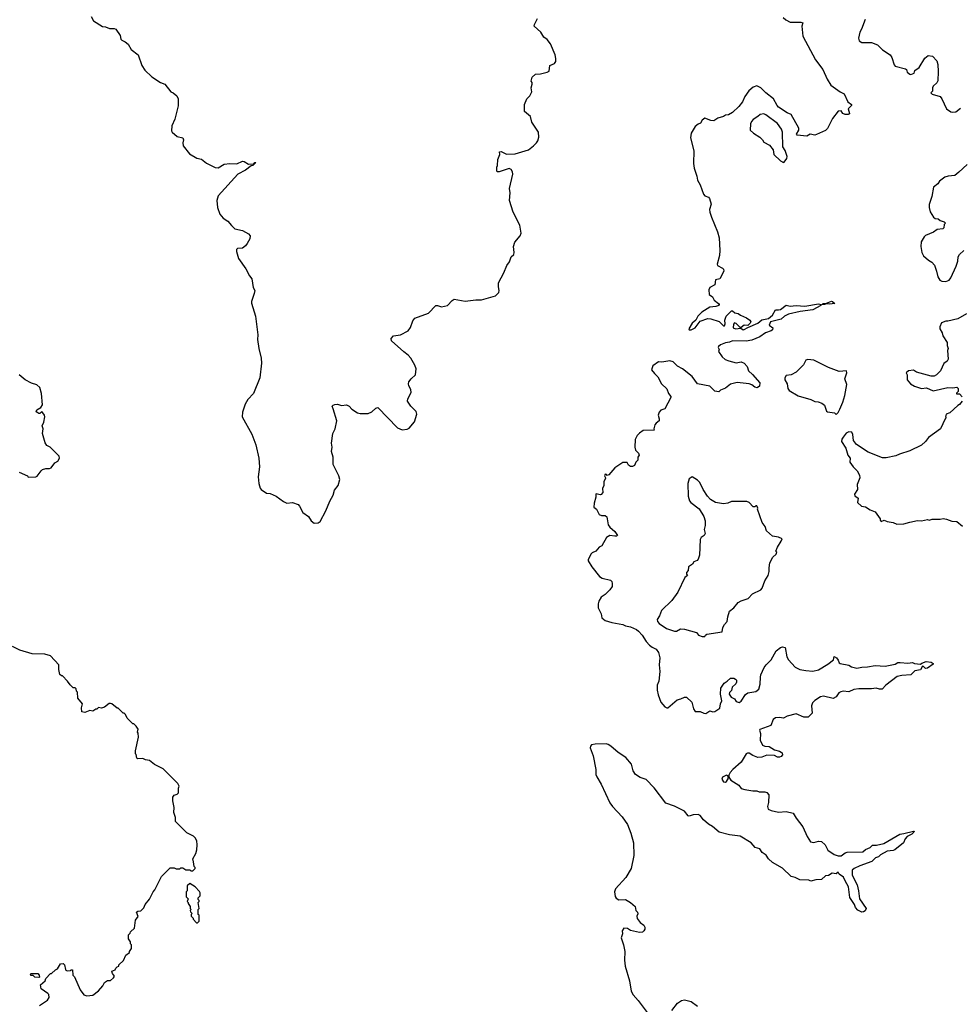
# Model space of a CAD drawing. Extents: x 2293878 to 2522763, y 823964 to 1006972.
# Tile 276 of 407: x 2402779 to 2412381, y 914456 to 924512. Entities that reach past the tile are written whole.
import ezdxf

# ---------------------------------------------------------------- set-up
doc = ezdxf.new("R2010")
doc.units = 0

msp = doc.modelspace()

# ---------------------------------------------------------------- linework, layer by layer
at = {"layer": '0CON20XD'}
for points in [[(2403508, 924545), (2403532, 924502), (2403624, 924444), (2403655, 924440), (2403695, 924422), (2403744, 924424), (2403762, 924415), (2403805, 924350), (2403810, 924315), (2403822, 924302), (2403855, 924288), (2403885, 924263), (2403918, 924208), (2403988, 924155), (2404026, 924045), (2404058, 923998), (2404128, 923928), (2404215, 923871), (2404260, 923855), (2404322, 923775), (2404345, 923767), (2404383, 923735), (2404396, 923705), (2404396, 923634), (2404363, 923495), (2404332, 923428), (2404329, 923379), (2404334, 923364), (2404385, 923321), (2404443, 923305), (2404452, 923285), (2404444, 923256), (2404449, 923225), (2404514, 923144), (2404587, 923097), (2404635, 923087), (2404685, 923048), (2404775, 923004), (2404805, 922999), (2404865, 923036), (2404925, 923044), (2404995, 923042), (2405055, 923066), (2405070, 923065), (2405115, 923038), (2405170, 923040), (2405180, 923055), (2405190, 923055), (2405160, 923025), (2405141, 923019), (2405085, 922975), (2405005, 922935), (2404804, 922715), (2404792, 922665), (2404798, 922595), (2404822, 922525), (2404857, 922487), (2404905, 922456), (2404940, 922410), (2404975, 922378), (2405055, 922359), (2405116, 922326), (2405132, 922305), (2405127, 922273), (2405103, 922225), (2405085, 922203), (2405052, 922178), (2405003, 922177), (2404992, 922165), (2404991, 922145), (2405013, 922075), (2405088, 921968), (2405126, 921895), (2405149, 921865), (2405164, 921776), (2405179, 921745), (2405174, 921715), (2405145, 921635), (2405146, 921616), (2405185, 921485), (2405209, 921295), (2405208, 921245), (2405219, 921155), (2405245, 921055), (2405248, 921005), (2405231, 920855), (2405165, 920695), (2405109, 920635), (2405082, 920585), (2405053, 920505), (2405051, 920455), (2405149, 920279), (2405190, 920170), (2405222, 920035), (2405226, 919945), (2405214, 919844), (2405221, 919775), (2405235, 919729), (2405245, 919715), (2405297, 919677), (2405335, 919672), (2405397, 919647), (2405473, 919593), (2405505, 919576), (2405565, 919582), (2405621, 919561), (2405637, 919545), (2405670, 919480), (2405727, 919437), (2405755, 919394), (2405785, 919370), (2405825, 919374), (2405845, 919386), (2405905, 919495), (2405946, 919595), (2405979, 919655), (2405992, 919708), (2406029, 919755), (2406047, 919815), (2406038, 919855), (2405978, 919968), (2405979, 920045), (2405963, 920103), (2405969, 920145), (2405963, 920187), (2405976, 920285), (2406000, 920335), (2406017, 920415), (2405979, 920539), (2405970, 920565), (2405978, 920575), (2405997, 920583), (2406025, 920586), (2406065, 920571), (2406115, 920579), (2406144, 920564), (2406169, 920535), (2406226, 920496), (2406255, 920489), (2406335, 920489), (2406373, 920507), (2406415, 920546), (2406435, 920550), (2406635, 920345), (2406685, 920324), (2406735, 920330), (2406755, 920339), (2406808, 920405), (2406833, 920485), (2406825, 920512), (2406772, 920565), (2406739, 920615), (2406741, 920639), (2406774, 920706), (2406773, 920735), (2406752, 920772), (2406747, 920795), (2406753, 920815), (2406776, 920845), (2406819, 920885), (2406826, 920945), (2406814, 920985), (2406772, 921055), (2406745, 921086), (2406699, 921119), (2406575, 921234), (2406571, 921255), (2406595, 921282), (2406667, 921293), (2406745, 921336), (2406770, 921370), (2406792, 921438), (2406812, 921465), (2406954, 921516), (2407028, 921592), (2407045, 921594), (2407085, 921579), (2407145, 921594), (2407194, 921646), (2407215, 921657), (2407328, 921638), (2407435, 921652), (2407495, 921650), (2407635, 921692), (2407670, 921725), (2407674, 921745), (2407666, 921785), (2407668, 921825), (2407723, 921927), (2407752, 922002), (2407780, 922040), (2407795, 922090), (2407822, 922115), (2407827, 922135), (2407820, 922195), (2407835, 922240), (2407888, 922305), (2407897, 922333), (2407884, 922415), (2407817, 922545), (2407781, 922665), (2407786, 922745), (2407780, 922790), (2407814, 922934), (2407809, 922959), (2407795, 922983), (2407775, 922991), (2407675, 922958), (2407655, 922960), (2407651, 922971), (2407650, 923005), (2407658, 923022), (2407662, 923085), (2407680, 923135), (2407678, 923162), (2407695, 923166), (2407748, 923138), (2407838, 923142), (2407973, 923185), (2408026, 923224), (2408054, 923256), (2408068, 923275), (2408078, 923312), (2408076, 923365), (2408008, 923465), (2407993, 923525), (2407932, 923575), (2407932, 923645), (2407958, 923705), (2407988, 923735), (2408008, 923775), (2408000, 923815), (2408012, 923855), (2408012, 923872), (2408002, 923885), (2408010, 923925), (2408045, 923957), (2408095, 923960), (2408165, 923977), (2408183, 923987), (2408190, 924045), (2408239, 924065), (2408251, 924085), (2408254, 924115), (2408246, 924155), (2408198, 924265), (2408165, 924309), (2408130, 924335), (2408100, 924385), (2408032, 924445), (2408034, 924465), (2408064, 924525)], [(2410574, 924534), (2410600, 924510), (2410645, 924486), (2410754, 924486), (2410775, 924480), (2410764, 924445), (2410774, 924345), (2410902, 924102), (2410979, 924005), (2411024, 923905), (2411060, 923845), (2411155, 923774), (2411196, 923756), (2411234, 923674), (2411272, 923645), (2411272, 923635), (2411237, 923603), (2411252, 923555), (2411249, 923551), (2411236, 923544), (2411205, 923543), (2411184, 923555), (2411165, 923582), (2411135, 923577), (2411076, 923505), (2411035, 923422), (2411025, 923400), (2411005, 923381), (2410915, 923339), (2410895, 923334), (2410848, 923342), (2410815, 923322), (2410715, 923333), (2410709, 923345), (2410734, 923385), (2410732, 923405), (2410655, 923543), (2410615, 923562), (2410525, 923620), (2410511, 923635), (2410475, 923705), (2410397, 923765), (2410345, 923817), (2410305, 923837), (2410268, 923825), (2410224, 923786), (2410183, 923727), (2410157, 923675), (2410120, 923625), (2410056, 923564), (2410015, 923540), (2409985, 923539), (2409965, 923523), (2409905, 923507), (2409865, 923480), (2409835, 923482), (2409774, 923506), (2409745, 923486), (2409730, 923455), (2409705, 923447), (2409675, 923421), (2409635, 923355), (2409627, 923305), (2409662, 923172), (2409659, 923045), (2409665, 922997), (2409693, 922915), (2409698, 922875), (2409725, 922825), (2409760, 922730), (2409775, 922714), (2409810, 922700), (2409821, 922685), (2409837, 922627), (2409821, 922575), (2409825, 922545), (2409840, 922495), (2409903, 922345), (2409920, 922285), (2409928, 922155), (2409924, 922105), (2409900, 922015), (2409902, 922002), (2409955, 921976), (2409964, 921964), (2409966, 921945), (2409925, 921866), (2409884, 921855), (2409876, 921804), (2409825, 921777), (2409814, 921755), (2409819, 921705), (2409851, 921681), (2409869, 921649), (2409912, 921615), (2409920, 921605), (2409918, 921595), (2409885, 921582), (2409823, 921577), (2409743, 921525), (2409703, 921485), (2409682, 921445), (2409645, 921412), (2409609, 921355), (2409615, 921344), (2409635, 921344), (2409674, 921366), (2409726, 921434), (2409805, 921461), (2409835, 921458), (2409919, 921429), (2409965, 921386), (2409975, 921387), (2409981, 921405), (2409979, 921445), (2409991, 921485), (2410045, 921539), (2410055, 921539), (2410080, 921520), (2410115, 921511), (2410139, 921495)], [(2411410, 924515), (2411374, 924416), (2411357, 924385), (2411342, 924325), (2411348, 924295), (2411375, 924280), (2411475, 924279), (2411535, 924257), (2411588, 924205), (2411664, 924154), (2411683, 924125), (2411705, 924050), (2411715, 924038), (2411822, 924012), (2411833, 924003), (2411839, 923975), (2411865, 923956), (2411875, 923952), (2411909, 923965), (2411918, 923992), (2411961, 924025), (2412020, 924120), (2412055, 924146), (2412099, 924139), (2412141, 924091), (2412151, 924055), (2412156, 923984), (2412153, 923887), (2412142, 923868), (2412104, 923835), (2412098, 923815), (2412099, 923781), (2412080, 923765), (2412093, 923753), (2412175, 923728), (2412192, 923705), (2412242, 923602), (2412285, 923573), (2412305, 923567), (2412335, 923570), (2412385, 923610)], [(2410575, 923054), (2410585, 923058), (2410610, 923095), (2410614, 923114), (2410592, 923175), (2410570, 923215), (2410567, 923365), (2410557, 923395), (2410515, 923452), (2410395, 923541), (2410375, 923550), (2410338, 923545), (2410315, 923523), (2410267, 923493), (2410249, 923471), (2410241, 923449), (2410238, 923385), (2410270, 923355), (2410335, 923312), (2410362, 923285), (2410375, 923262), (2410432, 923232), (2410470, 923185), (2410478, 923135), (2410545, 923070), (2410575, 923054)], [(2412451, 923035), (2412367, 922955), (2412325, 922920), (2412256, 922914), (2412225, 922903), (2412168, 922865), (2412153, 922837), (2412109, 922801), (2412090, 922705), (2412063, 922625), (2412063, 922595), (2412075, 922550), (2412107, 922497), (2412125, 922482), (2412155, 922477), (2412175, 922462), (2412217, 922447), (2412230, 922435), (2412218, 922422), (2412212, 922388), (2412202, 922378), (2412145, 922368), (2412107, 922343), (2412025, 922308), (2412012, 922295), (2411982, 922245), (2411978, 922195), (2411988, 922135), (2412005, 922100), (2412056, 922056), (2412092, 922035), (2412118, 922005), (2412140, 921945), (2412153, 921885), (2412172, 921852), (2412192, 921842), (2412235, 921840), (2412267, 921853), (2412284, 921876), (2412340, 921995), (2412356, 922045), (2412361, 922089), (2412372, 922115), (2412418, 922155)], [(2410139, 921495), (2410198, 921468), (2410232, 921445), (2410242, 921425), (2410237, 921413), (2410212, 921388), (2410175, 921391), (2410145, 921370), (2410135, 921370), (2410095, 921409), (2410075, 921418), (2410066, 921404), (2410062, 921365), (2410085, 921356), (2410142, 921362), (2410165, 921346), (2410175, 921347), (2410211, 921369), (2410316, 921414), (2410355, 921446), (2410425, 921461), (2410465, 921496), (2410495, 921550), (2410525, 921548), (2410545, 921553), (2410605, 921598), (2410645, 921588), (2410705, 921594), (2410795, 921587), (2410935, 921612), (2410962, 921605), (2410958, 921595), (2410875, 921549), (2410747, 921533), (2410626, 921504), (2410586, 921484), (2410552, 921455), (2410445, 921428), (2410431, 921391), (2410468, 921365), (2410466, 921345), (2410452, 921335), (2410393, 921315), (2410335, 921272), (2410255, 921240), (2410195, 921230), (2410055, 921231), (2410025, 921219), (2409985, 921212), (2409935, 921191), (2409912, 921175), (2409908, 921165), (2409920, 921145), (2409912, 921125), (2409949, 921069), (2409982, 921042), (2410019, 921029), (2410095, 921009), (2410145, 921018), (2410175, 921006), (2410205, 920969), (2410220, 920925), (2410260, 920890), (2410334, 920804), (2410332, 920768), (2410308, 920752), (2410285, 920758), (2410255, 920784), (2410225, 920794), (2410105, 920807), (2410035, 920789), (2409985, 920750), (2409935, 920728), (2409915, 920710), (2409875, 920717), (2409825, 920768), (2409700, 920795), (2409645, 920868), (2409545, 920946), (2409496, 920975), (2409449, 921019), (2409415, 921027), (2409335, 921014), (2409302, 921018), (2409242, 920978), (2409230, 920935), (2409258, 920898), (2409294, 920865), (2409332, 920792), (2409384, 920744), (2409404, 920695), (2409427, 920665), (2409427, 920655), (2409365, 920537), (2409325, 920524), (2409306, 920504), (2409298, 920475), (2409309, 920435), (2409307, 920415), (2409275, 920391), (2409264, 920375), (2409252, 920335), (2409255, 920320), (2409145, 920316), (2409105, 920290), (2409084, 920266), (2409064, 920225), (2409060, 920145), (2409067, 920115), (2409097, 920085), (2409103, 920065), (2409089, 920045), (2409090, 920015), (2409068, 919995), (2409055, 919960), (2409035, 919948), (2409015, 919950), (2408995, 919962), (2408981, 919991), (2408935, 919991), (2408856, 919935), (2408795, 919864), (2408777, 919857), (2408768, 919868), (2408755, 919870), (2408748, 919855), (2408761, 919835), (2408760, 919825), (2408744, 919795), (2408741, 919755), (2408728, 919725), (2408731, 919685), (2408715, 919663), (2408705, 919660), (2408665, 919670), (2408660, 919665), (2408660, 919635), (2408643, 919575), (2408642, 919535), (2408668, 919515), (2408695, 919458), (2408717, 919447), (2408755, 919447), (2408772, 919435), (2408788, 919355), (2408805, 919330), (2408854, 919285), (2408882, 919245), (2408873, 919237), (2408855, 919236), (2408805, 919246), (2408769, 919225), (2408721, 919139), (2408695, 919124), (2408661, 919085), (2408625, 919069), (2408610, 919055), (2408583, 918995), (2408584, 918984), (2408620, 918925), (2408699, 918825), (2408725, 918809), (2408809, 918789), (2408823, 918775), (2408829, 918755), (2408828, 918725), (2408805, 918691), (2408755, 918641), (2408715, 918613), (2408691, 918575), (2408683, 918545), (2408684, 918504), (2408716, 918445), (2408723, 918405), (2408757, 918375), (2408825, 918356), (2408935, 918337), (2408965, 918321), (2409015, 918312), (2409075, 918284), (2409098, 918268), (2409135, 918227), (2409175, 918163), (2409210, 918125), (2409235, 918105), (2409278, 918085), (2409299, 918049), (2409315, 917995), (2409306, 917925), (2409314, 917855), (2409304, 917755), (2409288, 917715), (2409288, 917665), (2409297, 917617), (2409325, 917542), (2409365, 917496), (2409385, 917483), (2409397, 917483), (2409490, 917565), (2409530, 917575), (2409565, 917592), (2409585, 917592), (2409641, 917541), (2409658, 917475), (2409675, 917448), (2409726, 917446), (2409765, 917429), (2409785, 917426), (2409825, 917453), (2409855, 917444), (2409875, 917447), (2409928, 917482), (2409932, 917525), (2409948, 917555), (2409933, 917625), (2409938, 917685), (2409970, 917735), (2410002, 917755), (2410035, 917788), (2410068, 917788), (2410088, 917778), (2410097, 917767), (2410097, 917747), (2410089, 917731), (2410054, 917696), (2410045, 917660), (2410025, 917640), (2410022, 917625), (2410044, 917594), (2410078, 917575), (2410095, 917548), (2410125, 917538), (2410145, 917552), (2410188, 917622), (2410214, 917636), (2410295, 917652), (2410326, 917674), (2410340, 917725), (2410341, 917799), (2410345, 917822), (2410379, 917895), (2410398, 917922), (2410452, 917975), (2410502, 918068), (2410545, 918100), (2410565, 918106), (2410595, 918102), (2410609, 918005), (2410628, 917975), (2410695, 917901), (2410745, 917876), (2410804, 917864), (2410875, 917859), (2410935, 917873), (2411030, 917930), (2411088, 917975), (2411095, 918008), (2411117, 917995), (2411135, 917972), (2411144, 917944), (2411155, 917937), (2411245, 917919), (2411272, 917902), (2411325, 917888), (2411375, 917900), (2411435, 917902), (2411513, 917917), (2411615, 917911), (2411715, 917930), (2411744, 917946), (2411767, 917947), (2411845, 917942), (2411895, 917947), (2411915, 917938), (2411975, 917930), (2411988, 917942), (2412034, 917956), (2412085, 917952), (2412105, 917938), (2412105, 917930), (2412045, 917889), (2412025, 917887), (2412005, 917908), (2411995, 917910), (2411975, 917872), (2411919, 917861), (2411878, 917822), (2411785, 917816), (2411736, 917804), (2411622, 917715), (2411585, 917674), (2411555, 917674), (2411524, 917684), (2411475, 917677), (2411345, 917680), (2411295, 917673), (2411245, 917647), (2411185, 917653), (2411161, 917649), (2411143, 917637), (2411114, 917595), (2411085, 917579), (2410985, 917602), (2410955, 917598), (2410895, 917560), (2410874, 917535), (2410862, 917505), (2410870, 917430), (2410830, 917390), (2410785, 917390), (2410705, 917424), (2410615, 917399), (2410575, 917379), (2410535, 917386), (2410495, 917383), (2410470, 917365), (2410447, 917303), (2410335, 917262), (2410330, 917255), (2410343, 917223), (2410340, 917155), (2410363, 917103), (2410385, 917092), (2410429, 917089), (2410486, 917056), (2410535, 917040), (2410562, 917025), (2410567, 917005), (2410554, 916986), (2410535, 916979), (2410515, 916981), (2410485, 916997), (2410405, 917000), (2410355, 916979), (2410316, 916976), (2410265, 916996), (2410225, 917022), (2410208, 917022), (2410197, 917015), (2410145, 916930), (2410058, 916855), (2410032, 916825), (2410020, 916795), (2410020, 916775), (2410040, 916745), (2410122, 916695), (2410145, 916662), (2410181, 916651), (2410265, 916638), (2410305, 916638), (2410327, 916627), (2410385, 916628), (2410405, 916620), (2410428, 916595), (2410423, 916517), (2410412, 916475), (2410420, 916450), (2410450, 916435), (2410527, 916417), (2410604, 916426), (2410675, 916407), (2410705, 916358), (2410775, 916270), (2410819, 916169), (2410852, 916115), (2410885, 916109), (2410935, 916124), (2410965, 916118), (2411002, 916085), (2411030, 916030), (2411093, 915985), (2411135, 915971), (2411165, 915974), (2411205, 916003), (2411225, 916010), (2411385, 916014), (2411415, 916038), (2411462, 916058), (2411485, 916081), (2411525, 916080), (2411602, 916098), (2411765, 916194), (2411805, 916202), (2411905, 916226), (2411910, 916225), (2411908, 916215), (2411888, 916195), (2411840, 916170), (2411818, 916145), (2411802, 916105), (2411714, 916035), (2411695, 916027), (2411635, 916020), (2411568, 915982), (2411545, 915962), (2411515, 915952), (2411478, 915915), (2411355, 915872), (2411297, 915843), (2411278, 915825), (2411276, 915775), (2411327, 915675), (2411343, 915615), (2411354, 915534), (2411420, 915435), (2411409, 915411), (2411395, 915400), (2411375, 915398), (2411335, 915419), (2411311, 915445), (2411300, 915475), (2411255, 915547), (2411240, 915655), (2411206, 915716), (2411188, 915755), (2411144, 915784), (2411135, 915807), (2411115, 915790), (2411075, 915795), (2411035, 915772), (2411005, 915767), (2410965, 915730), (2410906, 915726), (2410855, 915713), (2410834, 915724), (2410745, 915728), (2410695, 915753), (2410655, 915761), (2410566, 915846), (2410465, 915904), (2410423, 915943), (2410399, 915979), (2410358, 916008), (2410335, 916044), (2410289, 916059), (2410246, 916106), (2410135, 916173), (2410027, 916187), (2409919, 916215), (2409851, 916271), (2409811, 916295), (2409761, 916341), (2409725, 916385), (2409705, 916396), (2409655, 916390), (2409615, 916377), (2409605, 916380), (2409565, 916428), (2409465, 916479), (2409375, 916512), (2409255, 916666), (2409175, 916752), (2409115, 916773), (2409065, 916802), (2409042, 916842), (2409025, 916908), (2408966, 916976), (2408888, 917028), (2408815, 917093), (2408785, 917110), (2408765, 917117), (2408655, 917114), (2408618, 917105), (2408606, 917094), (2408604, 917075), (2408632, 916995), (2408660, 916855), (2408662, 916805), (2408671, 916781), (2408715, 916705), (2408802, 916515), (2408830, 916475), (2408931, 916371), (2408983, 916293), (2409019, 916205), (2409046, 916106), (2409049, 915975), (2409021, 915845), (2408968, 915752), (2408861, 915635), (2408851, 915605), (2408857, 915557), (2408869, 915539), (2408895, 915522), (2408965, 915526), (2409016, 915495), (2409061, 915455), (2409070, 915415), (2409086, 915396), (2409088, 915382)], [(2410995, 921602), (2410970, 921605), (2410982, 921615), (2411015, 921618), (2411065, 921636), (2411078, 921635), (2411100, 921615), (2411045, 921607), (2411015, 921612), (2410995, 921602)], [(2412445, 921508), (2412355, 921456), (2412255, 921433), (2412235, 921432), (2412190, 921415), (2412172, 921375), (2412172, 921355), (2412198, 921315), (2412202, 921285), (2412248, 921215), (2412248, 921185), (2412257, 921155), (2412252, 921135), (2412256, 921044), (2412247, 921025), (2412215, 921000), (2412180, 920925), (2412140, 920885), (2412115, 920872), (2412085, 920872), (2411935, 920912), (2411905, 920932), (2411854, 920926), (2411830, 920905), (2411840, 920885), (2411840, 920835), (2411874, 920794), (2411915, 920770), (2411985, 920747), (2412035, 920751), (2412105, 920723), (2412254, 920756), (2412305, 920752), (2412345, 920760), (2412360, 920745), (2412360, 920715), (2412342, 920698), (2412342, 920692), (2412375, 920690), (2412402, 920662)], [(2411115, 920480), (2411135, 920500), (2411153, 920535), (2411184, 920606), (2411204, 920675), (2411224, 920785), (2411204, 920846), (2411222, 920905), (2411220, 920925), (2411145, 920920), (2411035, 920959), (2410885, 921034), (2410825, 921041), (2410804, 921036), (2410782, 920988), (2410706, 920914), (2410655, 920887), (2410605, 920878), (2410591, 920855), (2410590, 920835), (2410613, 920795), (2410621, 920745), (2410635, 920726), (2410725, 920670), (2410855, 920632), (2410895, 920614), (2410931, 920611), (2410967, 920597), (2410996, 920575), (2411017, 920515), (2411025, 920507), (2411097, 920497), (2411115, 920480)], [(2402775, 919890), (2402860, 919855), (2402865, 919840), (2402945, 919842), (2402959, 919851), (2402997, 919905), (2403013, 919917), (2403045, 919930), (2403083, 919927), (2403100, 919935), (2403137, 919985), (2403170, 920005), (2403187, 920035), (2403182, 920055), (2403090, 920145), (2403057, 920165), (2403040, 920190), (2403013, 920285), (2403018, 920335), (2403009, 920365), (2403027, 920403), (2403035, 920455), (2403032, 920475), (2403005, 920510), (2402985, 920492), (2402975, 920492), (2402954, 920504), (2402948, 920515), (2402955, 920528), (2402995, 920552), (2403011, 920579), (2403002, 920695), (2402984, 920755), (2402955, 920784), (2402901, 920801), (2402835, 920835), (2402775, 920886)], [(2412400, 920615), (2412375, 920582), (2412355, 920572), (2412275, 920498), (2412237, 920483), (2412232, 920455), (2412238, 920445), (2412228, 920435), (2412181, 920335), (2412056, 920244), (2412026, 920205)], [(2412026, 920205), (2411985, 920167), (2411865, 920109), (2411760, 920075), (2411725, 920058), (2411625, 920037), (2411587, 920037), (2411442, 920095), (2411322, 920175), (2411292, 920215), (2411286, 920276), (2411275, 920300), (2411245, 920302), (2411215, 920288), (2411185, 920250), (2411173, 920227), (2411170, 920205), (2411213, 920135), (2411232, 920065), (2411258, 920035), (2411253, 919995), (2411287, 919947), (2411330, 919905), (2411352, 919862), (2411357, 919833), (2411328, 919765), (2411332, 919715), (2411302, 919665), (2411305, 919650), (2411340, 919625), (2411332, 919582), (2411374, 919544), (2411415, 919537), (2411462, 919505), (2411512, 919485), (2411563, 919415), (2411565, 919400), (2411575, 919388), (2411605, 919400), (2411635, 919388), (2411695, 919377), (2411735, 919360), (2411806, 919364), (2411865, 919382), (2411945, 919398), (2411985, 919393), (2412045, 919408), (2412065, 919400), (2412095, 919412), (2412175, 919410), (2412205, 919417), (2412242, 919412), (2412295, 919392), (2412347, 919387), (2412405, 919340)], [(2409775, 918213), (2409782, 918228), (2409794, 918236), (2409949, 918261), (2409956, 918305), (2409974, 918335), (2410002, 918365), (2410007, 918415), (2410027, 918473), (2410071, 918505), (2410115, 918560), (2410145, 918578), (2410215, 918601), (2410260, 918650), (2410345, 918691), (2410358, 918705), (2410385, 918782), (2410419, 918835), (2410431, 918875), (2410429, 918915), (2410438, 918965), (2410468, 919022), (2410502, 919055), (2410510, 919075), (2410500, 919085), (2410514, 919126), (2410554, 919186), (2410562, 919212), (2410525, 919227), (2410465, 919237), (2410403, 919293), (2410391, 919335), (2410358, 919378), (2410311, 919515), (2410313, 919525), (2410305, 919548), (2410295, 919548), (2410285, 919538), (2410268, 919538), (2410225, 919582), (2410202, 919592), (2410045, 919590), (2410010, 919575), (2409965, 919567), (2409882, 919582), (2409833, 919613), (2409800, 919645), (2409756, 919715), (2409724, 919784), (2409700, 919810), (2409645, 919842), (2409615, 919822), (2409600, 919775), (2409603, 919645), (2409618, 919598), (2409631, 919581), (2409715, 919518), (2409765, 919440), (2409776, 919395), (2409776, 919345), (2409768, 919305), (2409776, 919264), (2409766, 919245), (2409735, 919224), (2409726, 919205), (2409720, 919045), (2409706, 919004), (2409695, 918990), (2409660, 918975), (2409647, 918953), (2409608, 918925), (2409602, 918888), (2409588, 918865), (2409588, 918848), (2409598, 918835), (2409570, 918815), (2409497, 918665), (2409435, 918582), (2409331, 918479), (2409311, 918425), (2409286, 918385), (2409291, 918365), (2409307, 918347), (2409383, 918295), (2409465, 918266), (2409483, 918267), (2409525, 918290), (2409565, 918289), (2409688, 918255), (2409710, 918225), (2409745, 918214), (2409775, 918213)], [(2403248, 914812), (2403250, 914805), (2403265, 914798), (2403298, 914802), (2403305, 914810), (2403318, 914808), (2403322, 914755), (2403337, 914737), (2403398, 914605), (2403435, 914553), (2403465, 914542), (2403525, 914551), (2403585, 914593), (2403628, 914645), (2403645, 914678), (2403675, 914698), (2403705, 914700), (2403738, 914725), (2403748, 914745), (2403725, 914770), (2403720, 914795), (2403755, 914810), (2403760, 914825), (2403775, 914840), (2403790, 914845), (2403792, 914858), (2403840, 914905), (2403862, 914958), (2403900, 914985), (2403900, 914995), (2403920, 915025), (2403920, 915065), (2403910, 915075), (2403910, 915095), (2403890, 915125), (2403890, 915165), (2403907, 915183), (2403910, 915195), (2403950, 915235), (2403960, 915315), (2403988, 915352), (2403973, 915397), (2403984, 915406), (2404015, 915410), (2404045, 915440), (2404060, 915475), (2404105, 915530), (2404142, 915605), (2404160, 915625), (2404227, 915763), (2404315, 915850), (2404355, 915850), (2404375, 915840), (2404415, 915840), (2404425, 915850), (2404445, 915850), (2404475, 915830), (2404515, 915830), (2404525, 915820), (2404545, 915820), (2404570, 915845), (2404570, 915855), (2404560, 915865), (2404552, 915912), (2404548, 915942), (2404578, 915995), (2404587, 916035), (2404592, 916085), (2404588, 916125), (2404572, 916155), (2404555, 916172), (2404487, 916207), (2404370, 916325), (2404370, 916365), (2404352, 916415), (2404357, 916465), (2404343, 916535), (2404343, 916573), (2404355, 916592), (2404387, 916603), (2404400, 916615), (2404400, 916665), (2404408, 916685), (2404395, 916710), (2404245, 916862), (2404154, 916904), (2404105, 916947), (2404063, 916953), (2404035, 916968), (2403985, 916962), (2403975, 916970), (2403967, 917007), (2403960, 917015), (2403960, 917045), (2403992, 917185), (2403990, 917225), (2403982, 917235), (2403987, 917267), (2403968, 917298), (2403945, 917320), (2403935, 917320), (2403875, 917380), (2403860, 917415), (2403845, 917430), (2403835, 917430), (2403785, 917480), (2403775, 917480), (2403720, 917525), (2403705, 917530), (2403692, 917528), (2403645, 917490), (2403615, 917482), (2403583, 917487), (2403565, 917470), (2403555, 917470), (2403525, 917450), (2403495, 917458), (2403445, 917438), (2403415, 917442), (2403409, 917485), (2403420, 917525), (2403373, 917583), (2403370, 917645), (2403360, 917655), (2403357, 917677), (2403345, 917690), (2403325, 917690), (2403295, 917720), (2403268, 917758), (2403215, 917810), (2403205, 917810), (2403190, 917825), (2403178, 917875), (2403180, 917925), (2403094, 918015), (2403035, 918031), (2402905, 918037), (2402782, 918072), (2402705, 918111)], [(2409984, 916726), (2409995, 916731), (2410014, 916765), (2410010, 916790), (2409996, 916796), (2409955, 916777), (2409946, 916755), (2409965, 916729), (2409984, 916726)], [(2404595, 915290), (2404610, 915305), (2404610, 915365), (2404600, 915375), (2404600, 915425), (2404610, 915435), (2404600, 915495), (2404610, 915505), (2404610, 915515), (2404600, 915525), (2404600, 915545), (2404620, 915565), (2404620, 915595), (2404615, 915610), (2404570, 915655), (2404515, 915690), (2404490, 915665), (2404490, 915615), (2404480, 915605), (2404480, 915555), (2404500, 915535), (2404490, 915505), (2404500, 915495), (2404500, 915485), (2404520, 915455), (2404520, 915435), (2404530, 915425), (2404520, 915415), (2404522, 915402), (2404540, 915385), (2404530, 915375), (2404530, 915355), (2404550, 915335), (2404550, 915325), (2404585, 915290), (2404595, 915290)], [(2409088, 915382), (2409078, 915355), (2409084, 915334), (2409115, 915291), (2409152, 915265), (2409162, 915245), (2409162, 915225), (2409152, 915205), (2409137, 915193), (2409105, 915190), (2409015, 915211), (2408985, 915231), (2408946, 915234), (2408930, 915205), (2408932, 915175), (2408919, 915135), (2408942, 915065), (2408956, 914995), (2408954, 914906), (2408960, 914845), (2409005, 914695), (2409022, 914592), (2409042, 914552), (2409093, 914495), (2409206, 914345)], [(2402982, 914445), (2403062, 914498), (2403081, 914525), (2403076, 914555), (2403068, 914568), (2403000, 914615), (2402992, 914655), (2403038, 914695), (2403045, 914720), (2403095, 914770), (2403105, 914770), (2403145, 914810), (2403165, 914820), (2403195, 914868), (2403222, 914872), (2403235, 914860), (2403248, 914812)], [(2402975, 914730), (2402933, 914733), (2402915, 914750), (2402892, 914752), (2402890, 914765), (2402895, 914770), (2402965, 914770), (2402978, 914755), (2402980, 914735), (2402975, 914730)], [(2409438, 914392), (2409495, 914468), (2409535, 914495), (2409565, 914503), (2409634, 914485), (2409698, 914438)]]:
    msp.add_lwpolyline(points, dxfattribs=at)

doc.saveas('drawing.dxf')
